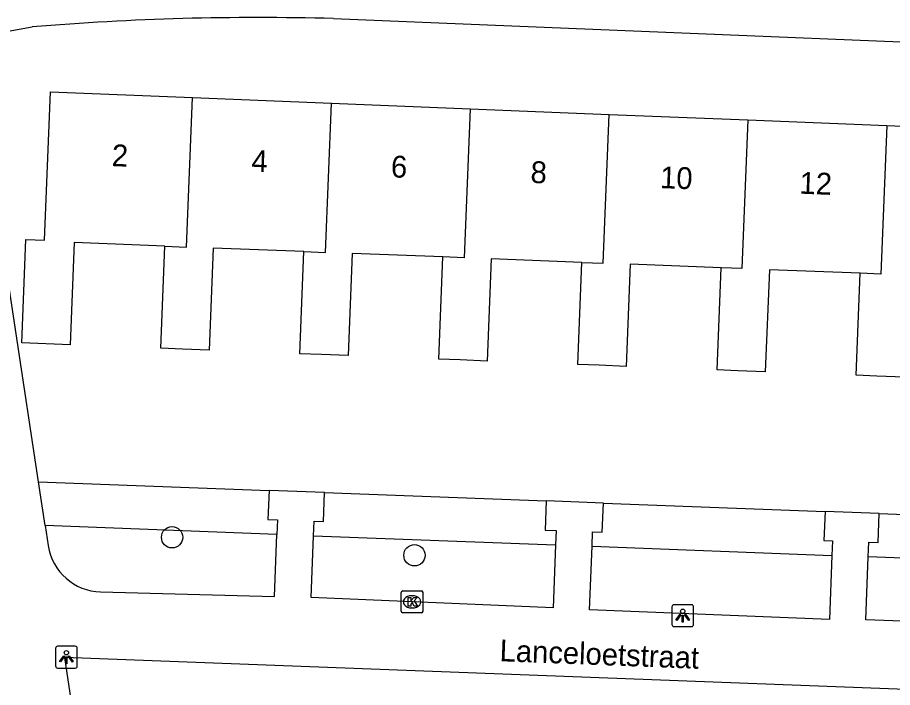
# Model space of a CAD drawing. Extents: x 160077 to 160945, y 386481 to 387498.
# Drawn here: x 160728.24 to 160768.36, y 386764.12 to 386794.82 of the extents above; entities that cross this region are included whole.
import ezdxf

# ---------------------------------------------------------------- set-up
doc = ezdxf.new("R2010")
doc.units = 0
for name, color, linetype in [('IMGEO_Boom', 7, 'Continuous'), ('IMGEO_Groenvoorziening', 7, 'Continuous'), ('IMGEO_Kolk', 7, 'Continuous'), ('IMGEO_Lichtpunt', 7, 'Continuous'), ('IMGEO_Openbare_ruimte_label', 7, 'Continuous'), ('IMGEO_Pand', 7, 'Continuous'), ('IMGEO_Pand_nummerreeks', 7, 'Continuous'), ('IMGEO_Voetpad_open', 7, 'Continuous')]:
    doc.layers.add(name, color=color, linetype=linetype)

msp = doc.modelspace()

# ---------------------------------------------------------------- linework, layer by layer
at = {"layer": 'IMGEO_Boom'}
for centre in [(160735.332, 386771.003), (160746.445, 386770.18)]:
    msp.add_circle(centre, 0.489, dxfattribs=at)
at = {"layer": 'IMGEO_Groenvoorziening'}
for points in [[(160729.208, 386773.55), (160739.777, 386773.151)], [(160742.325, 386773.055), (160752.485, 386772.671)], [(160755.107, 386772.572), (160765.268, 386772.187)], [(160767.757, 386772.092), (160778.031, 386771.702)], [(160740.133, 386771.136), (160729.514, 386771.537)], [(160741.817, 386771.073), (160752.918, 386770.653)], [(160754.588, 386770.59), (160765.586, 386770.174)], [(160778.414, 386769.686), (160767.25, 386770.11)]]:
    msp.add_lwpolyline(points, dxfattribs=at)
at = {"layer": 'IMGEO_Kolk'}
for p, q in [((160745.834, 386767.621), (160745.834, 386768.473)), ((160745.909, 386768.547), (160746.761, 386768.547)), ((160746.835, 386768.473), (160746.835, 386767.621)), ((160746.322, 386768.327), (160746.347, 386768.327)), ((160746.345, 386767.767), (160746.32, 386767.767)), ((160746.761, 386767.547), (160745.909, 386767.547))]:
    msp.add_line(p, q, dxfattribs=at)
for points in [[(160745.834, 386767.621), (160745.834, 386768.473)], [(160745.909, 386768.547), (160746.761, 386768.547)], [(160746.835, 386768.473), (160746.835, 386767.621)], [(160746.155, 386768.247), (160746.278, 386768.247), (160746.278, 386768.096), (160746.408, 386768.247), (160746.572, 386768.247), (160746.426, 386768.096), (160746.579, 386767.847), (160746.427, 386767.847), (160746.342, 386768.011), (160746.278, 386767.944), (160746.278, 386767.847), (160746.155, 386767.847), (160746.155, 386768.247)], [(160746.761, 386767.547), (160745.909, 386767.547)]]:
    msp.add_lwpolyline(points, dxfattribs=at)
for centre, start, end in [((160745.911, 386768.471), 91.552, 178.448), ((160745.911, 386768.471), 91.552, 178.448), ((160746.759, 386768.471), 1.552, 88.448), ((160746.759, 386768.471), 1.552, 88.448), ((160745.911, 386767.623), 181.552, 268.448), ((160745.911, 386767.623), 181.552, 268.448), ((160746.759, 386767.623), 271.552, 358.448), ((160746.759, 386767.623), 271.552, 358.448)]:
    msp.add_arc(centre, 0.0765, start, end, dxfattribs=at)
for centre, major_axis, ratio, start_param, end_param in [((160746.321, 386768.047), (-0.387, 0.002), 0.722429, 4.712389, 7.853982), ((160746.346, 386768.047), (-0.39, 0.002), 0.717154, 1.570796, 4.712389)]:
    msp.add_ellipse(centre, major_axis=major_axis, ratio=ratio, start_param=start_param, end_param=end_param, dxfattribs=at)
at = {"layer": 'IMGEO_Lichtpunt'}
for p, q in [((160758.246, 386767.815), (160758.246, 386767.008)), ((160758.246, 386767.815), (160758.246, 386767.008)), ((160759.148, 386767.91), (160758.34, 386767.91)), ((160759.148, 386767.91), (160758.34, 386767.91)), ((160759.242, 386767.008), (160759.242, 386767.815)), ((160759.242, 386767.008), (160759.242, 386767.815)), ((160758.34, 386766.914), (160759.148, 386766.914)), ((160758.34, 386766.914), (160759.148, 386766.914)), ((160729.987, 386765.916), (160729.987, 386765.109)), ((160729.987, 386765.916), (160729.987, 386765.109)), ((160730.889, 386766.011), (160730.081, 386766.011)), ((160730.889, 386766.011), (160730.081, 386766.011)), ((160730.983, 386765.109), (160730.983, 386765.916)), ((160730.983, 386765.109), (160730.983, 386765.916)), ((160730.081, 386765.015), (160730.889, 386765.015)), ((160730.081, 386765.015), (160730.889, 386765.015))]:
    msp.add_line(p, q, dxfattribs=at)
for points in [[(160758.62, 386767.479), (160758.659, 386767.451), (160758.471, 386767.189), (160758.433, 386767.216), (160758.62, 386767.479)], [(160758.722, 386767.431), (160758.769, 386767.431), (160758.769, 386767.109), (160758.722, 386767.109), (160758.722, 386767.431)], [(160758.832, 386767.451), (160758.87, 386767.478), (160759.057, 386767.216), (160759.018, 386767.188), (160758.832, 386767.451)], [(160730.361, 386765.58), (160730.4, 386765.552), (160730.212, 386765.29), (160730.174, 386765.317), (160730.361, 386765.58)], [(160730.463, 386765.532), (160730.51, 386765.532), (160730.51, 386765.21), (160730.463, 386765.21), (160730.463, 386765.532)], [(160730.573, 386765.552), (160730.611, 386765.579), (160730.798, 386765.317), (160730.759, 386765.289), (160730.573, 386765.552)]]:
    msp.add_lwpolyline(points, dxfattribs=at)
for centre in [(160758.745, 386767.613), (160730.486, 386765.714)]:
    msp.add_circle(centre, 0.0994, dxfattribs=at)
for centre, start, end in [((160758.34, 386767.815), 90, 180), ((160758.34, 386767.815), 90, 180), ((160759.148, 386767.815), 0, 90), ((160759.148, 386767.815), 0, 90), ((160758.34, 386767.008), 180, 270), ((160758.34, 386767.008), 180, 270), ((160759.148, 386767.008), 270, 0), ((160759.148, 386767.008), 270, 360), ((160730.081, 386765.916), 90, 180), ((160730.081, 386765.916), 90, 180), ((160730.889, 386765.916), 0, 90), ((160730.889, 386765.916), 0, 90), ((160730.081, 386765.109), 180, 270), ((160730.081, 386765.109), 180, 270), ((160730.889, 386765.109), 270, 0), ((160730.889, 386765.109), 270, 360)]:
    msp.add_arc(centre, 0.0946, start, end, dxfattribs=at)
at = {"layer": 'IMGEO_Pand'}
for points in [[(160734.996, 386784.341), (160730.836, 386784.503), (160730.652, 386779.824), (160728.437, 386779.911), (160728.627, 386784.644), (160729.488, 386784.61), (160729.76, 386791.405), (160736.273, 386791.144)], [(160734.996, 386784.341), (160735.999, 386784.302), (160736.273, 386791.144)], [(160736.273, 386791.144), (160742.638, 386790.889)], [(160741.372, 386784.093), (160742.364, 386784.054), (160742.638, 386790.889)], [(160742.638, 386790.889), (160749.003, 386790.634)], [(160749.003, 386790.634), (160748.729, 386783.806), (160747.748, 386783.844)], [(160749.003, 386790.634), (160755.368, 386790.379)], [(160754.123, 386783.596), (160755.095, 386783.558), (160755.368, 386790.379)], [(160755.368, 386790.379), (160761.733, 386790.124)], [(160761.733, 386790.124), (160761.46, 386783.31), (160760.5, 386783.348)], [(160761.733, 386790.124), (160768.098, 386789.868)], [(160768.098, 386789.868), (160767.825, 386783.063), (160766.876, 386783.1)], [(160768.098, 386789.868), (160774.463, 386789.613)], [(160741.372, 386784.093), (160737.212, 386784.255), (160737.028, 386779.577), (160735.811, 386779.624), (160734.813, 386779.662), (160734.996, 386784.341)], [(160747.748, 386783.844), (160743.588, 386784.007), (160743.404, 386779.328), (160742.177, 386779.376), (160741.189, 386779.415), (160741.372, 386784.093)], [(160754.123, 386783.596), (160749.964, 386783.759), (160749.78, 386779.079), (160748.542, 386779.128), (160747.565, 386779.166), (160747.748, 386783.844)], [(160760.5, 386783.348), (160756.339, 386783.511), (160756.156, 386778.832), (160754.907, 386778.881), (160753.941, 386778.919), (160754.123, 386783.596)], [(160766.876, 386783.1), (160762.716, 386783.263), (160762.531, 386778.583), (160761.272, 386778.632), (160760.316, 386778.67), (160760.5, 386783.348)], [(160773.138, 386779.948), (160768.978, 386780.112), (160768.908, 386778.336), (160767.638, 386778.386), (160766.693, 386778.423), (160766.876, 386783.1)]]:
    msp.add_lwpolyline(points, dxfattribs=at)
at = {"layer": 'IMGEO_Voetpad_open'}
for points in [[(160742.734, 386794.767), (160786.582, 386792.975)], [(160726.113, 386793.887), (160728.911, 386794.383)], [(160729.208, 386773.55), (160726.113, 386793.887)], [(160729.514, 386771.537), (160729.208, 386773.55)], [(160739.777, 386773.151), (160739.726, 386771.815), (160740.158, 386771.799), (160740.133, 386771.136)], [(160742.325, 386773.055), (160739.777, 386773.151)], [(160741.817, 386771.073), (160741.842, 386771.735), (160742.274, 386771.719), (160742.325, 386773.055)], [(160752.485, 386772.671), (160752.434, 386771.335), (160752.943, 386771.316), (160752.918, 386770.653)], [(160755.107, 386772.572), (160752.485, 386772.671)], [(160754.588, 386770.59), (160754.613, 386771.253), (160755.056, 386771.236), (160755.107, 386772.572)], [(160765.268, 386772.187), (160765.217, 386770.851), (160765.611, 386770.836), (160765.586, 386770.174)], [(160767.757, 386772.092), (160765.268, 386772.187)], [(160767.25, 386770.11), (160767.275, 386770.773), (160767.706, 386770.757), (160767.757, 386772.092)], [(160729.514, 386771.537), (160729.654, 386770.62)], [(160732.053, 386768.501), (160740.024, 386768.288), (160740.133, 386771.136)], [(160752.918, 386770.653), (160752.807, 386767.768), (160741.709, 386768.249), (160741.817, 386771.073)], [(160765.586, 386770.174), (160765.475, 386767.243), (160754.477, 386767.685), (160754.588, 386770.59)], [(160778.414, 386769.686), (160778.304, 386766.802), (160767.14, 386767.216), (160767.25, 386770.11)], [(160793.898, 386763.085), (160730.396, 386765.489), (160732.727, 386750), (160733.656, 386743.829)]]:
    msp.add_lwpolyline(points, dxfattribs=at)
for centre, radius, start, end in [((160739.269, 386670.5), 124.315, 88.40292, 94.77959), ((160732.121, 386770.995), 2.495, 188.6539, 268.4388)]:
    msp.add_arc(centre, radius, start, end, dxfattribs=at)

# ---------------------------------------------------------------- texts
at = {"layer": 'IMGEO_Openbare_ruimte_label'}
msp.add_text('Lanceloetstraat', height=1, rotation=357.8216, dxfattribs=at).set_placement((160750.336, 386765.327))
at = {"layer": 'IMGEO_Pand_nummerreeks'}
for s, p in [('2', (160732.551, 386788.01)), ('4', (160738.952, 386787.754)), ('6', (160745.35, 386787.497)), ('8', (160751.752, 386787.241)), ('10', (160757.69, 386787.003)), ('12', (160764.082, 386786.747))]:
    msp.add_text(s, height=1, rotation=357.7049, dxfattribs=at).set_placement(p)

doc.saveas('drawing.dxf')
